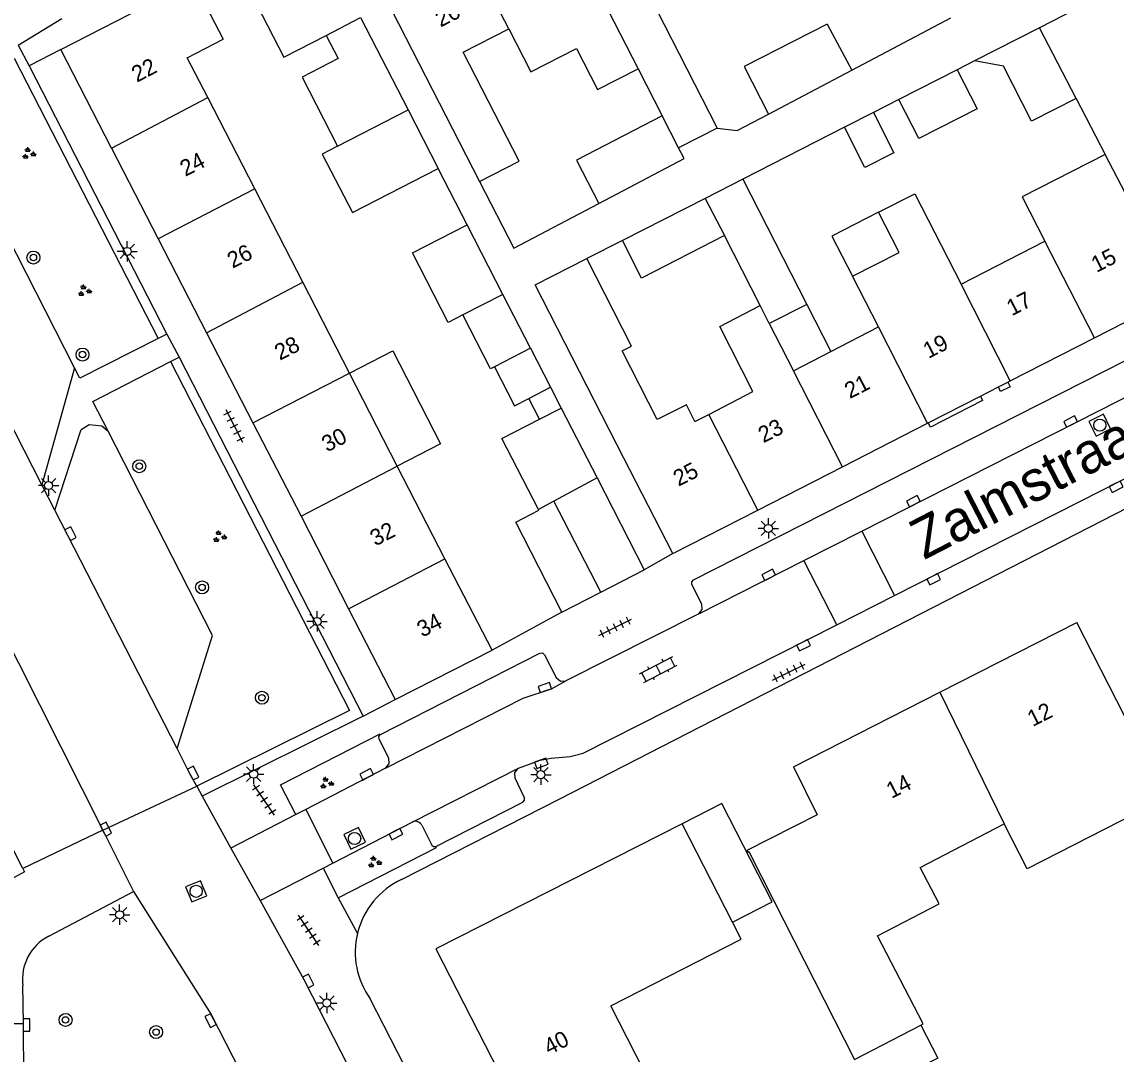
# Model space of a CAD drawing. Extents: x 132994 to 136000, y 393499 to 395512.
# Drawn here: x 134652.7 to 134720.1, y 394449.3 to 394512.8 of the extents above; entities that cross this region are included whole.
import ezdxf

# ---------------------------------------------------------------- set-up
doc = ezdxf.new("R2010")
doc.units = 0
for name, color, linetype in [('gg-afsc-erfafscheiding', 7, 'Continuous'), ('gg-afsc-muur', 7, 'Continuous'), ('gg-anno-huisnummerreeks BGT', 7, 'Continuous'), ('gg-anno-openbare ruimte label', 7, 'Continuous'), ('gg-bbg-bijgebouw', 7, 'Continuous'), ('gg-bbg-gedigitaliseerde bebouwing', 7, 'Continuous'), ('gg-bbg-gedigitaliseerde bijgebouw', 7, 'Continuous'), ('gg-bbg-hoofdgebouw', 7, 'Continuous'), ('gg-bbg-luifel en loopbrug', 7, 'Continuous'), ('gg-bbg-tussenscheiding', 7, 'Continuous'), ('gg-knt-verharding', 7, 'Continuous'), ('gg-knt-verharding nz', 7, 'Continuous'), ('gt-grn-groengrens', 7, 'Continuous'), ('gt-grn-weggrens', 7, 'Continuous'), ('gt-symb-boom', 7, 'Continuous'), ('gt-symb-groenvak', 7, 'Continuous'), ('gt-symb-klinker verharding', 7, 'Continuous'), ('gt-symb-kolk', 7, 'Continuous'), ('gt-symb-lichtmast', 7, 'Continuous'), ('gt-symb-rioolschacht', 7, 'Continuous'), ('gt-symb-tegel verharding', 7, 'Continuous')]:
    doc.layers.add(name, color=color, linetype=linetype)

# ---------------------------------------------------------------- blocks, each defined once
blk = doc.blocks.new('gt0-TEG1')
at = {"layer": 'gt-symb-tegel verharding'}
for p, q in [((-1.125, 0), (1.125, 0)), ((-0.9, -0.25), (-0.9, 0.25)), ((-0.45, -0.25), (-0.45, 0.25)), ((0, -0.25), (0, 0.25)), ((0.45, -0.25), (0.45, 0.25)), ((0.9, -0.25), (0.9, 0.25))]:
    blk.add_line(p, q, dxfattribs=at)
blk = doc.blocks.new('gt0-RS')
at = {"layer": 'gt-symb-rioolschacht'}
blk.add_lwpolyline([(-0.5, -0.5), (0.5, -0.5), (0.5, 0.5), (-0.5, 0.5)], close=True, dxfattribs=at)
blk.add_circle((0, 0), 0.375, dxfattribs=at)
blk = doc.blocks.new('gt0-KOLK')
at = {"layer": 'gt-symb-kolk'}
blk.add_lwpolyline([(0, 0), (0.375, 0), (0.375, 0.4), (-0.375, 0.4), (-0.375, 0), (0, 0)], dxfattribs=at)
blk = doc.blocks.new('gt0-LMAST')
at = {"layer": 'gt-symb-lichtmast'}
for p, q in [((-0.182, 0.173), (-0.447, 0.438)), ((-0.005, 0.246), (-0.005, 0.621)), ((0.172, 0.173), (0.437, 0.438)), ((-0.255, -0.004), (-0.63, -0.004)), ((-0.182, -0.181), (-0.447, -0.446)), ((-0.005, -0.254), (-0.005, -0.629)), ((0.437, -0.446), (0.172, -0.181)), ((0.245, -0.004), (0.62, -0.004))]:
    blk.add_line(p, q, dxfattribs=at)
blk.add_circle((-0.005, -0.004), 0.25, dxfattribs=at)
blk = doc.blocks.new('gt0-KL1')
at = {"layer": 'gt-symb-klinker verharding'}
for p, q in [((-1.15, 0.3), (1.15, 0.3)), ((-1, -0.3), (-1, 0.3)), ((-0.5, 0.3), (-0.5, 0.45)), ((0, -0.3), (0, 0.3)), ((0.5, 0.3), (0.5, 0.45)), ((1, -0.3), (1, 0.3)), ((-1.15, -0.3), (1.15, -0.3)), ((-0.5, -0.45), (-0.5, -0.3)), ((0.5, -0.45), (0.5, -0.3))]:
    blk.add_line(p, q, dxfattribs=at)
blk = doc.blocks.new('gt0-GRVAK')
at = {"layer": 'gt-symb-groenvak'}
for p, q in [((-0.11, 0.189), (-0.228, 0.24)), ((-0.182, 0.153), (0.088, 0.153)), ((-0.091, 0.211), (-0.156, 0.322)), ((-0.047, 0.214), (-0.047, 0.393)), ((-0.004, 0.211), (0.061, 0.322)), ((0.015, 0.189), (0.133, 0.24)), ((0.262, -0.052), (0.197, 0.059)), ((0.305, -0.049), (0.305, 0.13)), ((0.349, -0.052), (0.414, 0.059)), ((-0.245, -0.228), (-0.363, -0.177)), ((-0.318, -0.264), (-0.047, -0.264)), ((-0.226, -0.206), (-0.291, -0.095)), ((-0.183, -0.203), (-0.183, -0.024)), ((-0.139, -0.206), (-0.074, -0.095)), ((-0.12, -0.228), (-0.002, -0.177)), ((0.243, -0.074), (0.125, -0.023)), ((0.17, -0.11), (0.441, -0.11)), ((0.368, -0.074), (0.486, -0.023))]:
    blk.add_line(p, q, dxfattribs=at)
blk = doc.blocks.new('gt0-BOOM')
at = {"layer": 'gt-symb-boom'}
for radius in [0.4, 0.2]:
    blk.add_circle((0, 0), radius, dxfattribs=at)

msp = doc.modelspace()

# ---------------------------------------------------------------- linework, layer by layer
at = {"layer": 'gg-afsc-erfafscheiding'}
for p, q in [((134703.784, 394509.881), (134709.883, 394513.097)), ((134711.333, 394510.44), (134710.278, 394509.902)), ((134706.677, 394508.062), (134705.114, 394507.264)), ((134703.333, 394506.354), (134697.075, 394503.158)), ((134680.086, 394500.352), (134678.302, 394503.824)), ((134689.65, 394499.382), (134687.462, 394498.265))]:
    msp.add_line(p, q, dxfattribs=at)
for points in [[(134695.485, 394506.304), (134696.723, 394506.159), (134698.644, 394507.171)], [(134680.855, 394503.025), (134682.965, 394498.905), (134688.201, 394501.665)]]:
    msp.add_lwpolyline(points, dxfattribs=at)
at = {"layer": 'gg-afsc-muur'}
for p, q in [((134685.93, 394476.5), (134681.62, 394474.15)), ((134685.797, 394465.01), (134693.677, 394469.037)), ((134676.041, 394460.024), (134685.797, 394465.01)), ((134683.022, 394435.273), (134674.111, 394452.693))]:
    msp.add_line(p, q, dxfattribs=at)
for centre, radius, start, end in [((134678.107, 394455.585), 4.896, 114.95552, 140.62811), ((134678.103, 394455.556), 4.911, 140.33045, 166.53945), ((134678.103, 394455.555), 4.912, 166.53672, 215.63722)]:
    msp.add_arc(centre, radius, start, end, dxfattribs=at)
at = {"layer": 'gg-bbg-bijgebouw'}
for p, q in [((134673.526, 394513.125), (134676.449, 394507.432)), ((134676.449, 394507.432), (134678.302, 394503.824)), ((134688.313, 394477.722), (134691, 394479.1)), ((134685.93, 394476.5), (134688.313, 394477.722))]:
    msp.add_line(p, q, dxfattribs=at)
at = {"layer": 'gg-bbg-gedigitaliseerde bebouwing'}
for p, q in [((134690.632, 394509.953), (134692.11, 394507.058)), ((134667.004, 394502.559), (134664.11, 394508.185)), ((134717.601, 394508.135), (134719.392, 394504.686)), ((134695.485, 394506.304), (134693.109, 394505.091)), ((134669.958, 394496.818), (134667.004, 394502.559)), ((134710.515, 394496.688), (134715.669, 394499.346)), ((134672.84, 394491.216), (134669.958, 394496.818)), ((134705.42, 394494.062), (134703.827, 394497.182)), ((134698.701, 394494.269), (134700.185, 394491.363)), ((134702.491, 394492.552), (134705.42, 394494.062)), ((134700.185, 394491.363), (134702.491, 394492.552)), ((134675.785, 394485.491), (134672.84, 394491.216)), ((134694.12, 394488.237), (134694.97, 394488.675)), ((134692.75, 394480.1), (134689.735, 394485.976)), ((134678.719, 394479.788), (134675.785, 394485.491)), ((134681.62, 394474.15), (134678.719, 394479.788)), ((134721.703, 394467.9), (134717.64, 394475.85))]:
    msp.add_line(p, q, dxfattribs=at)
for points in [[(134694.612, 394515.057), (134691.756, 394513.599), (134695.485, 394506.304)], [(134722.572, 394511.717), (134720.754, 394515.263), (134715.34, 394512.487)], [(134680.855, 394503.025), (134683.284, 394504.266), (134679.851, 394510.989), (134682.663, 394512.425)], [(134682.663, 394512.425), (134684.017, 394509.774), (134686.829, 394511.21), (134688.125, 394508.673), (134690.632, 394509.953)], [(134664.11, 394508.185), (134662.848, 394510.639), (134665.056, 394511.775)], [(134719.392, 394504.686), (134714.276, 394502.074), (134715.669, 394499.346)], [(134705.438, 394501.126), (134707.667, 394502.265), (134710.515, 394496.688)], [(134703.827, 394497.182), (134706.702, 394498.65), (134705.438, 394501.126)], [(134689.735, 394485.976), (134684.287, 394496.644), (134687.462, 394498.265)], [(134694.12, 394488.237), (134693.593, 394489.268), (134691.796, 394488.351), (134689.633, 394492.587), (134690.211, 394492.882), (134687.462, 394498.265)], [(134694.97, 394488.675), (134697.696, 394490.08), (134695.645, 394494.097), (134698.138, 394495.371)], [(134721.703, 394467.9), (134723.149, 394465.071), (134714.588, 394460.696), (134713.172, 394463.468)], [(134708.035, 394451.068), (134708.177, 394451.142), (134705.357, 394456.561), (134709.164, 394458.542), (134708, 394460.777), (134713.172, 394463.468)]]:
    msp.add_lwpolyline(points, dxfattribs=at)
at = {"layer": 'gg-bbg-gedigitaliseerde bijgebouw'}
for p, q in [((134702.265, 394512.707), (134703.784, 394509.881)), ((134715.34, 394512.487), (134711.333, 394510.44)), ((134698.644, 394507.171), (134703.784, 394509.881)), ((134710.278, 394509.902), (134706.677, 394508.062)), ((134705.114, 394507.264), (134703.333, 394506.354)), ((134697.075, 394503.158), (134694.759, 394501.976)), ((134697.075, 394503.158), (134701.012, 394495.448)), ((134694.759, 394501.976), (134689.65, 394499.382)), ((134682.291, 394496.06), (134680.086, 394500.352)), ((134698.138, 394495.371), (134695.937, 394499.682)), ((134683.992, 394492.748), (134682.291, 394496.06)), ((134701.012, 394495.448), (134698.701, 394494.269)), ((134683.992, 394492.748), (134681.769, 394491.605)), ((134684.549, 394488.379), (134685.883, 394489.065)), ((134685.883, 394489.065), (134688.088, 394484.77)), ((134688.088, 394484.77), (134691, 394479.1))]:
    msp.add_line(p, q, dxfattribs=at)
for points in [[(134665.79, 394516.5), (134668.791, 394510.667), (134671.411, 394512.015)], [(134702.265, 394512.707), (134697.151, 394510.095), (134698.644, 394507.171)], [(134671.411, 394512.015), (134672.149, 394510.581), (134669.916, 394509.432), (134672.1, 394505.188)], [(134717.601, 394508.135), (134714.859, 394506.735), (134713.135, 394510.11), (134711.333, 394510.44)], [(134710.278, 394509.902), (134711.507, 394507.497), (134707.905, 394505.657), (134706.677, 394508.062)], [(134692.11, 394507.058), (134686.825, 394504.331), (134688.201, 394501.665)], [(134705.114, 394507.264), (134706.378, 394504.791), (134704.596, 394503.881), (134703.333, 394506.354)], [(134672.1, 394505.188), (134671.163, 394504.704), (134673.016, 394501.104), (134678.302, 394503.824)], [(134688.201, 394501.665), (134693.449, 394504.434), (134693.109, 394505.091)], [(134679.824, 394494.796), (134678.927, 394494.335), (134676.722, 394498.62), (134680.086, 394500.352)], [(134695.937, 394499.682), (134690.829, 394497.073), (134689.65, 394499.382)], [(134681.769, 394491.605), (134681.53, 394491.482), (134679.824, 394494.796)], [(134684.486, 394482.813), (134682.234, 394487.188), (134684.549, 394488.379)], [(134685.93, 394476.5), (134683.083, 394482.033), (134684.509, 394482.767), (134684.486, 394482.813)], [(134708.035, 394451.068), (134709.092, 394449.038), (134708.081, 394448.512)]]:
    msp.add_lwpolyline(points, dxfattribs=at)
at = {"layer": 'gg-bbg-hoofdgebouw'}
for p, q in [((134674.46, 394515.5), (134680.855, 394503.025)), ((134663.275, 394515.22), (134665.056, 394511.775)), ((134655.06, 394511.15), (134661.002, 394514.181)), ((134658.185, 394505.077), (134655.06, 394511.15)), ((134658.185, 394505.077), (134661.058, 394499.492)), ((134661.058, 394499.492), (134664.041, 394493.694)), ((134718.742, 394493.395), (134723.89, 394496.028)), ((134664.041, 394493.694), (134666.886, 394488.164)), ((134713.543, 394490.735), (134718.742, 394493.395)), ((134712.815, 394490.363), (134713.395, 394490.659)), ((134713.395, 394490.659), (134713.543, 394490.735)), ((134711.708, 394489.797), (134712.815, 394490.363)), ((134708.496, 394488.153), (134711.708, 394489.797)), ((134666.886, 394488.164), (134669.853, 394482.397)), ((134703.217, 394485.454), (134708.454, 394488.132)), ((134708.454, 394488.132), (134708.496, 394488.153)), ((134698, 394482.785), (134703.217, 394485.454)), ((134692.75, 394480.1), (134698, 394482.785)), ((134669.853, 394482.397), (134672.779, 394476.71)), ((134672.779, 394476.71), (134675.66, 394471.11)), ((134709.216, 394471.563), (134717.64, 394475.85)), ((134675.66, 394471.11), (134681.62, 394474.15)), ((134700.19, 394466.97), (134709.216, 394471.563)), ((134696.432, 394457.411), (134693.338, 394463.469)), ((134698.989, 394458.714), (134703.946, 394448.939))]:
    msp.add_line(p, q, dxfattribs=at)
for points in [[(134700.19, 394466.97), (134701.657, 394464.019), (134697.326, 394461.811), (134697.376, 394461.713), (134697.449, 394461.75), (134698.989, 394458.714)], [(134693.338, 394463.469), (134678.164, 394455.756), (134685.911, 394440.61)], [(134685.911, 394440.61), (134693.022, 394444.241), (134688.936, 394452.244), (134696.974, 394456.349), (134696.432, 394457.411)]]:
    msp.add_lwpolyline(points, dxfattribs=at)
at = {"layer": 'gg-bbg-luifel en loopbrug'}
for p, q in [((134701.012, 394495.448), (134702.491, 394492.552)), ((134683.992, 394492.748), (134685.225, 394490.347)), ((134683.89, 394489.662), (134685.225, 394490.347)), ((134685.225, 394490.347), (134685.883, 394489.065)), ((134684.549, 394488.379), (134683.89, 394489.662))]:
    msp.add_line(p, q, dxfattribs=at)
for points in [[(134705.438, 394501.126), (134702.562, 394499.657), (134703.827, 394497.182)], [(134672.84, 394491.216), (134675.508, 394492.588), (134678.453, 394486.863), (134675.785, 394485.491)], [(134681.769, 394491.605), (134683.001, 394489.205), (134683.89, 394489.662)], [(134696.432, 394457.411), (134698.878, 394458.66), (134695.784, 394464.719), (134693.338, 394463.469)]]:
    msp.add_lwpolyline(points, dxfattribs=at)
at = {"layer": 'gg-bbg-tussenscheiding'}
for p, q in [((134684.999, 394520.937), (134690.632, 394509.953)), ((134682.663, 394512.425), (134679.659, 394518.182)), ((134671.411, 394512.015), (134673.526, 394513.125)), ((134717.601, 394508.135), (134715.34, 394512.487)), ((134658.185, 394505.077), (134664.11, 394508.185)), ((134672.1, 394505.188), (134676.449, 394507.432)), ((134693.109, 394505.091), (134692.11, 394507.058)), ((134723.89, 394496.028), (134719.392, 394504.686)), ((134667.004, 394502.559), (134661.058, 394499.492)), ((134694.759, 394501.976), (134695.937, 394499.682)), ((134718.742, 394493.395), (134715.669, 394499.346)), ((134664.041, 394493.694), (134669.958, 394496.818)), ((134713.543, 394490.735), (134710.515, 394496.688)), ((134682.291, 394496.06), (134679.824, 394494.796)), ((134698.701, 394494.269), (134698.138, 394495.371)), ((134708.454, 394488.132), (134705.42, 394494.062)), ((134666.886, 394488.164), (134672.84, 394491.216)), ((134703.217, 394485.454), (134700.185, 394491.363)), ((134698, 394482.785), (134694.97, 394488.675)), ((134669.853, 394482.397), (134675.785, 394485.491)), ((134688.088, 394484.77), (134685.43, 394483.326)), ((134685.43, 394483.326), (134684.486, 394482.813)), ((134688.313, 394477.722), (134685.43, 394483.326)), ((134672.779, 394476.71), (134678.719, 394479.788)), ((134709.216, 394471.563), (134713.172, 394463.468)), ((134703.946, 394448.939), (134708.035, 394451.068))]:
    msp.add_line(p, q, dxfattribs=at)
at = {"layer": 'gg-knt-verharding'}
for p, q in [((134652.438, 394511.421), (134653.097, 394510.14)), ((134653.097, 394510.14), (134661.59, 394493.62)), ((134655.899, 394491.549), (134649.58, 394503.94)), ((134693.677, 394469.037), (134751.79, 394498.87)), ((134661.59, 394493.62), (134661.055, 394493.348)), ((134661.816, 394491.926), (134662.35, 394492.2)), ((134662.35, 394492.2), (134673.687, 394470.081)), ((134655.899, 394491.549), (134653.89, 394484.34)), ((134654.696, 394482.768), (134653.89, 394484.34)), ((134704.391, 394481.487), (134706.419, 394477.525)), ((134692.75, 394480.1), (134691, 394479.1)), ((134702.856, 394475.717), (134700.834, 394479.676)), ((134702.856, 394475.717), (134706.419, 394477.525)), ((134694.357, 394476.396), (134686.164, 394472.261)), ((134652.707, 394460.706), (134646.735, 394472.611)), ((134672.83, 394470.438), (134663.43, 394465.778)), ((134673.687, 394470.081), (134663.768, 394465.164)), ((134675.058, 394466.89), (134670.146, 394464.346)), ((134663.43, 394465.778), (134663.768, 394465.164)), ((134663.768, 394465.164), (134665.532, 394461.964)), ((134670.146, 394464.346), (134669.531, 394464.028)), ((134670.146, 394464.346), (134671.818, 394461.047)), ((134669.531, 394464.028), (134665.532, 394461.964)), ((134657.635, 394463.078), (134652.707, 394460.706)), ((134657.635, 394463.078), (134659.54, 394459.3)), ((134671.818, 394461.047), (134676.698, 394463.571)), ((134665.532, 394461.964), (134667.328, 394458.731)), ((134671.213, 394460.734), (134671.818, 394461.047)), ((134667.328, 394458.731), (134671.213, 394460.734)), ((134671.213, 394460.734), (134672.141, 394458.913)), ((134654.309, 394456.539), (134659.54, 394459.3)), ((134667.328, 394458.731), (134670.122, 394453.694)), ((134652.748, 394451.161), (134652.72, 394453.5)), ((134680.383, 394433.737), (134670.122, 394453.694)), ((134646.66, 394451.161), (134652.748, 394451.161)), ((134653.085, 394422.88), (134652.748, 394451.161))]:
    msp.add_line(p, q, dxfattribs=at)
for points in [[(134694.357, 394476.396), (134694.574, 394476.651), (134694.548, 394476.989), (134693.936, 394478.196), (134693.928, 394478.359), (134694.033, 394478.48), (134729.994, 394496.734), (134730.144, 394496.748), (134730.261, 394496.654), (134730.881, 394495.443), (134731.134, 394495.216), (134731.474, 394495.239)], [(134706.419, 394477.525), (134731.992, 394490.496), (134736.854, 394493.072), (134737.201, 394493.318), (134737.515, 394493.612), (134738.901, 394495.175), (134739.222, 394495.435), (134740.405, 394496.122)], [(134661.055, 394493.348), (134656.23, 394490.9), (134655.899, 394491.549)], [(134657.969, 394487.634), (134657.03, 394489.47), (134661.816, 394491.926)], [(134713.395, 394490.659), (134713.538, 394490.379), (134712.953, 394490.093), (134712.815, 394490.363)], [(134711.708, 394489.797), (134711.844, 394489.53), (134708.628, 394487.895), (134708.496, 394488.153)], [(134654.696, 394482.768), (134656.315, 394487.752), (134656.793, 394488.048), (134657.578, 394487.964), (134657.969, 394487.634)], [(134662.216, 394468.098), (134664.4, 394475.06), (134657.969, 394487.634)], [(134683.246, 394466.894), (134684.588, 394467.38), (134685.256, 394467.513), (134686.439, 394467.601), (134687.244, 394467.818), (134702.856, 394475.717)], [(134674.755, 394468.962), (134684.572, 394473.974), (134684.735, 394473.982), (134684.852, 394473.873), (134685.581, 394472.463), (134685.831, 394472.243), (134686.164, 394472.261)], [(134669.531, 394464.028), (134668.58, 394465.853), (134674.731, 394469.009), (134674.755, 394468.962)], [(134675.058, 394466.89), (134675.29, 394467.15), (134675.264, 394467.495), (134674.67, 394468.675), (134674.654, 394468.834), (134674.755, 394468.962)], [(134663.43, 394465.778), (134663.035, 394466.495), (134662.216, 394468.098)], [(134678.168, 394462.068), (134683.526, 394464.792), (134683.623, 394464.914), (134683.612, 394465.072), (134683.045, 394466.28), (134683.024, 394466.625), (134683.246, 394466.894)], [(134677.316, 394463.34), (134677.907, 394462.155), (134678.021, 394462.061), (134678.168, 394462.068)], [(134672.141, 394458.913), (134678.199, 394462.008), (134678.168, 394462.068)], [(134652.707, 394460.706), (134652.81, 394460.5), (134651.307, 394459.688)], [(134659.54, 394459.3), (134664.32, 394451.71), (134673.29, 394434.195)]]:
    msp.add_lwpolyline(points, dxfattribs=at)
for centre, radius, start, end in [((134676.898, 394463.164), 0.454, 22.8646, 116.14528), ((134655.661, 394453.897), 2.968, 117.10315, 187.68947)]:
    msp.add_arc(centre, radius, start, end, dxfattribs=at)
at = {"layer": 'gg-knt-verharding nz'}
for p, q in [((134653.89, 394484.34), (134645.841, 394500.042)), ((134704.391, 394481.487), (134731.474, 394495.239)), ((134662.216, 394468.098), (134654.696, 394482.768)), ((134700.834, 394479.676), (134704.391, 394481.487)), ((134694.357, 394476.396), (134700.834, 394479.676)), ((134650.903, 394476.43), (134657.635, 394463.078)), ((134676.698, 394463.571), (134683.246, 394466.894))]:
    msp.add_line(p, q, dxfattribs=at)
msp.add_lwpolyline([(134675.058, 394466.89), (134683.538, 394471.197), (134685.283, 394471.778), (134686.164, 394472.261)], dxfattribs=at)
at = {"layer": 'gt-grn-groengrens'}
for p, q in [((134652.181, 394510.61), (134661.055, 394493.348)), ((134661.816, 394491.926), (134672.83, 394470.438))]:
    msp.add_line(p, q, dxfattribs=at)
at = {"layer": 'gt-grn-weggrens'}
for p, q in [((134652.438, 394511.421), (134655.11, 394513.053)), ((134655.06, 394511.15), (134653.097, 394510.14)), ((134661.59, 394493.62), (134662.35, 394492.2)), ((134673.687, 394470.081), (134675.66, 394471.11)), ((134657.635, 394463.078), (134663.43, 394465.778)), ((134672.141, 394458.913), (134673.326, 394456.699))]:
    msp.add_line(p, q, dxfattribs=at)

# ---------------------------------------------------------------- block references
at = {"layer": 'gt-symb-boom'}
for p in [(134653.367, 394498.332), (134656.392, 394492.359), (134659.892, 394485.484), (134663.759, 394478.023), (134667.447, 394471.227), (134655.349, 394451.384), (134660.925, 394450.638)]:
    msp.add_blockref('gt0-BOOM', p, dxfattribs=at)
at = {"layer": 'gt-symb-groenvak'}
for p in [(134653.069, 394504.729), (134656.5, 394496.281), (134664.825, 394481.139), (134671.417, 394465.964), (134674.37, 394461.095)]:
    msp.add_blockref('gt0-GRVAK', p, dxfattribs=at)
at = {"layer": 'gt-symb-klinker verharding', "rotation": 27.128766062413}
msp.add_blockref('gt0-KL1', (134691.862, 394472.965), dxfattribs=at)
at = {"layer": 'gt-symb-kolk'}
for p, rotation in [((134717.352, 394488.059), 26.853783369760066), ((134719.976, 394484.399), -153.11377536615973), ((134707.662, 394483.152), 26.980099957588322), ((134655.478, 394481.239), -62.99934529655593), ((134698.751, 394478.616), 26.799646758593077), ((134708.737, 394478.701), -153.09573232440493), ((134700.721, 394474.634), -153.1751057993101), ((134684.937, 394471.663), 18.417084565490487), ((134663.035, 394466.495), -62.94831778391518), ((134684.588, 394467.38), -160.10514683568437), ((134673.996, 394466.332), 27.72358696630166), ((134657.653, 394463.04), -63.204435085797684), ((134675.608, 394463.001), -152.7131504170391), ((134670.122, 394453.694), -62.99934529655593), ((134652.746, 394451.07), -89.82811317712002), ((134664.457, 394451.435), 117.00065470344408)]:
    msp.add_blockref('gt0-KOLK', p, dxfattribs=dict(at, rotation=rotation))
at = {"layer": 'gt-symb-lichtmast'}
for p in [(134659.15, 394498.715), (134654.307, 394484.295), (134698.647, 394481.655), (134670.851, 394475.926), (134666.939, 394466.523), (134684.634, 394466.492), (134658.683, 394457.864), (134671.449, 394452.429)]:
    msp.add_blockref('gt0-LMAST', p, dxfattribs=at)
at = {"layer": 'gt-symb-rioolschacht'}
for p, rotation in [((134719.058, 394488.008), -153.2653284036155), ((134673.154, 394462.561), 115.67359876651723), ((134663.392, 394459.306), -67.35809990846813)]:
    msp.add_blockref('gt0-RS', p, dxfattribs=dict(at, rotation=rotation))
at = {"layer": 'gt-symb-tegel verharding'}
for p, rotation in [((134665.739, 394487.967), -62.82026578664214), ((134689.212, 394475.56), 26.103824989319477), ((134699.9, 394472.802), 26.103824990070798), ((134667.583, 394464.935), 123.99203971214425), ((134670.329, 394456.903), 123.99203971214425)]:
    msp.add_blockref('gt0-TEG1', p, dxfattribs=dict(at, rotation=rotation))

# ---------------------------------------------------------------- texts
at = {"layer": 'gg-anno-huisnummerreeks BGT'}
for s, rotation, p in [('26', 27.3, (134678.448, 394512.494)), ('22', 27.3, (134659.742, 394509.097)), ('24', 27.2, (134662.725, 394503.297)), ('26', 27.2, (134665.636, 394497.639)), ('15', 27.1, (134718.856, 394497.384)), ('17', 27.1, (134713.643, 394494.718)), ('28', 27.2, (134668.55, 394491.974)), ('19', 27.1, (134708.503, 394492.089)), ('21', 27.1, (134703.662, 394489.612)), ('23', 27.1, (134698.34, 394486.89)), ('30', 27.2, (134671.456, 394486.326)), ('25', 27.1, (134693.106, 394484.213)), ('32', 27.3, (134674.436, 394480.537)), ('34', 27.2, (134677.323, 394474.923)), ('12', 27, (134714.926, 394469.418)), ('14', 27, (134706.23, 394464.993)), ('40', 27.1, (134685.135, 394449.205))]:
    msp.add_text(s, height=1, rotation=rotation, dxfattribs=at).set_placement(p)
at = {"layer": 'gg-anno-openbare ruimte label'}
msp.add_text('Zalmstraat', height=2.5, rotation=27.3, dxfattribs=at).set_placement((134708.234, 394479.692))

doc.saveas('drawing.dxf')
